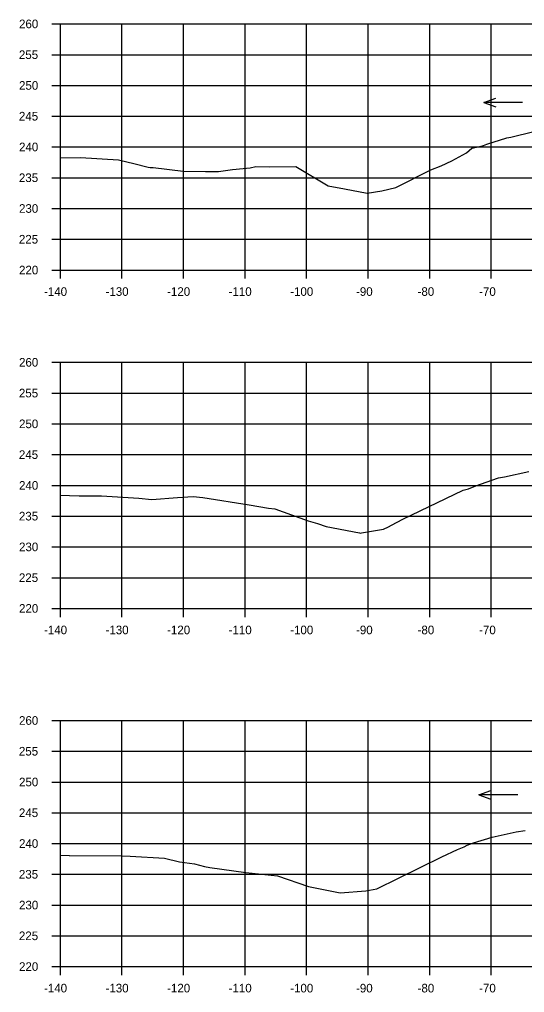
# Model space of a CAD drawing. Extents: x 1342547 to 1344156, y -1532351 to -1517216.
# Drawn here: x 1342556.2 to 1342638.3, y -1526151.8 to -1525993.6 of the extents above; entities that cross this region are included whole.
import ezdxf

# ---------------------------------------------------------------- set-up
doc = ezdxf.new("R2010")
doc.units = 0
for name, color, linetype in [('R_Axis', 7, 'Continuous'), ('R_Axis Annot', 7, 'Continuous'), ('R_Exist Surface', 7, 'Continuous'), ('R_Grid', 7, 'Continuous'), ('R_Water', 7, 'Continuous')]:
    doc.layers.add(name, color=color, linetype=linetype)

msp = doc.modelspace()

# ---------------------------------------------------------------- linework, layer by layer
at = {"layer": 'R_Axis'}
for p, q in [((1342561.47, -1525994.35), (1342562.87, -1525994.35)), ((1342562.87, -1526034.35), (1342562.87, -1525994.35)), ((1342561.47, -1525999.35), (1342562.87, -1525999.35)), ((1342561.47, -1526004.35), (1342562.87, -1526004.35)), ((1342561.47, -1526009.35), (1342562.87, -1526009.35)), ((1342561.47, -1526014.35), (1342562.87, -1526014.35)), ((1342561.47, -1526019.35), (1342562.87, -1526019.35)), ((1342561.47, -1526024.35), (1342562.87, -1526024.35)), ((1342561.47, -1526029.35), (1342562.87, -1526029.35)), ((1342561.47, -1526034.35), (1342562.87, -1526034.35)), ((1342562.87, -1526034.35), (1342842.87, -1526034.35)), ((1342562.87, -1526035.75), (1342562.87, -1526034.35)), ((1342572.87, -1526035.75), (1342572.87, -1526034.35)), ((1342582.87, -1526035.75), (1342582.87, -1526034.35)), ((1342592.87, -1526035.75), (1342592.87, -1526034.35)), ((1342602.87, -1526035.75), (1342602.87, -1526034.35)), ((1342612.87, -1526035.75), (1342612.87, -1526034.35)), ((1342622.87, -1526035.75), (1342622.87, -1526034.35)), ((1342632.87, -1526035.75), (1342632.87, -1526034.35)), ((1342561.47, -1526049.35), (1342562.87, -1526049.35)), ((1342562.87, -1526089.35), (1342562.87, -1526049.35)), ((1342561.47, -1526054.35), (1342562.87, -1526054.35)), ((1342561.47, -1526059.35), (1342562.87, -1526059.35)), ((1342561.47, -1526064.35), (1342562.87, -1526064.35)), ((1342561.47, -1526069.35), (1342562.87, -1526069.35)), ((1342561.47, -1526074.35), (1342562.87, -1526074.35)), ((1342561.47, -1526079.35), (1342562.87, -1526079.35)), ((1342561.47, -1526084.35), (1342562.87, -1526084.35)), ((1342561.47, -1526089.35), (1342562.87, -1526089.35)), ((1342562.87, -1526089.35), (1342842.87, -1526089.35)), ((1342562.87, -1526090.75), (1342562.87, -1526089.35)), ((1342572.87, -1526090.75), (1342572.87, -1526089.35)), ((1342582.87, -1526090.75), (1342582.87, -1526089.35)), ((1342592.87, -1526090.75), (1342592.87, -1526089.35)), ((1342602.87, -1526090.75), (1342602.87, -1526089.35)), ((1342612.87, -1526090.75), (1342612.87, -1526089.35)), ((1342622.87, -1526090.75), (1342622.87, -1526089.35)), ((1342632.87, -1526090.75), (1342632.87, -1526089.35)), ((1342561.47, -1526107.56), (1342562.87, -1526107.56)), ((1342562.87, -1526147.56), (1342562.87, -1526107.56)), ((1342561.47, -1526112.56), (1342562.87, -1526112.56)), ((1342561.47, -1526117.56), (1342562.87, -1526117.56)), ((1342561.47, -1526122.56), (1342562.87, -1526122.56)), ((1342561.47, -1526127.56), (1342562.87, -1526127.56)), ((1342561.47, -1526132.56), (1342562.87, -1526132.56)), ((1342561.47, -1526137.56), (1342562.87, -1526137.56)), ((1342561.47, -1526142.56), (1342562.87, -1526142.56)), ((1342561.47, -1526147.56), (1342562.87, -1526147.56)), ((1342562.87, -1526147.56), (1342842.87, -1526147.56)), ((1342562.87, -1526148.96), (1342562.87, -1526147.56)), ((1342572.87, -1526148.96), (1342572.87, -1526147.56)), ((1342582.87, -1526148.96), (1342582.87, -1526147.56)), ((1342592.87, -1526148.96), (1342592.87, -1526147.56)), ((1342602.87, -1526148.96), (1342602.87, -1526147.56)), ((1342612.87, -1526148.96), (1342612.87, -1526147.56)), ((1342622.87, -1526148.96), (1342622.87, -1526147.56)), ((1342632.87, -1526148.96), (1342632.87, -1526147.56))]:
    msp.add_line(p, q, dxfattribs=at)
at = {"layer": 'R_Exist Surface'}
for points in [[(1342562.87, -1526016.11), (1342566.11, -1526016.08), (1342572.29, -1526016.46), (1342572.5, -1526016.47), (1342574.78, -1526017.03), (1342577.13, -1526017.61), (1342577.47, -1526017.68), (1342577.91, -1526017.71), (1342582.82, -1526018.28), (1342586.46, -1526018.31), (1342588.53, -1526018.34), (1342590.81, -1526018.03), (1342593.71, -1526017.75), (1342594.64, -1526017.51), (1342596.9, -1526017.58), (1342601.13, -1526017.53), (1342606.38, -1526020.69), (1342609.04, -1526021.15), (1342612.69, -1526021.88), (1342615.11, -1526021.46), (1342617.37, -1526020.94), (1342623.05, -1526018.09), (1342624.74, -1526017.42), (1342626.47, -1526016.58), (1342628.84, -1526015.31), (1342629.7, -1526014.56), (1342631.23, -1526014.22), (1342631.59, -1526014.11), (1342632.18, -1526013.91), (1342635.39, -1526012.87), (1342636.03, -1526012.74), (1342639.8, -1526011.85)], [(1342562.87, -1526070.96), (1342564.33, -1526070.98), (1342565.89, -1526071.03), (1342569.52, -1526071.06), (1342575.6, -1526071.44), (1342577.71, -1526071.64), (1342581.88, -1526071.32), (1342584.41, -1526071.15), (1342585.98, -1526071.3), (1342593.53, -1526072.49), (1342596.67, -1526073.03), (1342597.73, -1526073.18), (1342603.13, -1526075.11), (1342604.65, -1526075.54), (1342606.05, -1526076.02), (1342611.44, -1526077.08), (1342611.57, -1526077.11), (1342611.79, -1526077.09), (1342615.37, -1526076.47), (1342616.16, -1526076.07), (1342616.69, -1526075.83), (1342618.53, -1526074.86), (1342628.31, -1526070.11), (1342629.16, -1526069.92), (1342630.39, -1526069.44), (1342632.99, -1526068.52), (1342634.05, -1526068.13), (1342635.04, -1526067.95), (1342638.98, -1526067.1)], [(1342562.87, -1526129.47), (1342564.29, -1526129.53), (1342564.33, -1526129.53), (1342564.34, -1526129.53), (1342564.35, -1526129.53), (1342572.76, -1526129.55), (1342574.22, -1526129.6), (1342579.76, -1526129.96), (1342582.19, -1526130.54), (1342584.66, -1526130.86), (1342586.27, -1526131.27), (1342587.13, -1526131.45), (1342593, -1526132.25), (1342598.12, -1526132.8), (1342603.17, -1526134.54), (1342605.86, -1526135.07), (1342608.3, -1526135.57), (1342612.51, -1526135.25), (1342614.3, -1526134.94), (1342624.84, -1526129.71), (1342627.41, -1526128.54), (1342628.48, -1526128.07), (1342628.97, -1526127.8), (1342629.99, -1526127.46), (1342633, -1526126.5), (1342636.94, -1526125.67), (1342638.36, -1526125.42)]]:
    msp.add_lwpolyline(points, dxfattribs=at)
at = {"layer": 'R_Grid'}
for p, q in [((1342562.87, -1525994.35), (1342842.87, -1525994.35)), ((1342562.87, -1526034.35), (1342562.87, -1525994.35)), ((1342572.87, -1526034.35), (1342572.87, -1525994.35)), ((1342582.87, -1526034.35), (1342582.87, -1525994.35)), ((1342592.87, -1526034.35), (1342592.87, -1525994.35)), ((1342602.87, -1526034.35), (1342602.87, -1525994.35)), ((1342612.87, -1526034.35), (1342612.87, -1525994.35)), ((1342622.87, -1526034.35), (1342622.87, -1525994.35)), ((1342632.87, -1526034.35), (1342632.87, -1525994.35)), ((1342562.87, -1525999.35), (1342842.87, -1525999.35)), ((1342562.87, -1526004.35), (1342842.87, -1526004.35)), ((1342562.87, -1526009.35), (1342842.87, -1526009.35)), ((1342562.87, -1526014.35), (1342842.87, -1526014.35)), ((1342562.87, -1526019.35), (1342842.87, -1526019.35)), ((1342562.87, -1526024.35), (1342842.87, -1526024.35)), ((1342562.87, -1526029.35), (1342842.87, -1526029.35)), ((1342562.87, -1526034.35), (1342842.87, -1526034.35)), ((1342562.87, -1526049.35), (1342842.87, -1526049.35)), ((1342562.87, -1526089.35), (1342562.87, -1526049.35)), ((1342572.87, -1526089.35), (1342572.87, -1526049.35)), ((1342582.87, -1526089.35), (1342582.87, -1526049.35)), ((1342592.87, -1526089.35), (1342592.87, -1526049.35)), ((1342602.87, -1526089.35), (1342602.87, -1526049.35)), ((1342612.87, -1526089.35), (1342612.87, -1526049.35)), ((1342622.87, -1526089.35), (1342622.87, -1526049.35)), ((1342632.87, -1526089.35), (1342632.87, -1526049.35)), ((1342562.87, -1526054.35), (1342842.87, -1526054.35)), ((1342562.87, -1526059.35), (1342842.87, -1526059.35)), ((1342562.87, -1526064.35), (1342842.87, -1526064.35)), ((1342562.87, -1526069.35), (1342842.87, -1526069.35)), ((1342562.87, -1526074.35), (1342842.87, -1526074.35)), ((1342562.87, -1526079.35), (1342842.87, -1526079.35)), ((1342562.87, -1526084.35), (1342842.87, -1526084.35)), ((1342562.87, -1526089.35), (1342842.87, -1526089.35)), ((1342562.87, -1526107.56), (1342842.87, -1526107.56)), ((1342562.87, -1526147.56), (1342562.87, -1526107.56)), ((1342572.87, -1526147.56), (1342572.87, -1526107.56)), ((1342582.87, -1526147.56), (1342582.87, -1526107.56)), ((1342592.87, -1526147.56), (1342592.87, -1526107.56)), ((1342602.87, -1526147.56), (1342602.87, -1526107.56)), ((1342612.87, -1526147.56), (1342612.87, -1526107.56)), ((1342622.87, -1526147.56), (1342622.87, -1526107.56)), ((1342632.87, -1526147.56), (1342632.87, -1526107.56)), ((1342562.87, -1526112.56), (1342842.87, -1526112.56)), ((1342562.87, -1526117.56), (1342842.87, -1526117.56)), ((1342562.87, -1526122.56), (1342842.87, -1526122.56)), ((1342562.87, -1526127.56), (1342842.87, -1526127.56)), ((1342562.87, -1526132.56), (1342842.87, -1526132.56)), ((1342562.87, -1526137.56), (1342842.87, -1526137.56)), ((1342562.87, -1526142.56), (1342842.87, -1526142.56)), ((1342562.87, -1526147.56), (1342842.87, -1526147.56))]:
    msp.add_line(p, q, dxfattribs=at)
at = {"layer": 'R_Water'}
for p, q in [((1342631.69, -1526007.12), (1342633.61, -1526006.42)), ((1342637.97, -1526007.12), (1342631.69, -1526007.12)), ((1342631.69, -1526007.12), (1342633.61, -1526007.82)), ((1342630.88, -1526119.64), (1342632.8, -1526118.94)), ((1342637.17, -1526119.64), (1342630.88, -1526119.64)), ((1342630.88, -1526119.64), (1342632.8, -1526120.34))]:
    msp.add_line(p, q, dxfattribs=at)

# ---------------------------------------------------------------- texts
at = {"layer": 'R_Axis Annot'}
for s, p in [('260', (1342556.14, -1525995.05)), ('255', (1342556.12, -1526000.05)), ('250', (1342556.14, -1526005.05)), ('245', (1342556.12, -1526010.05)), ('240', (1342556.14, -1526015.05)), ('235', (1342556.12, -1526020.05)), ('230', (1342556.14, -1526025.05)), ('225', (1342556.12, -1526030.05)), ('220', (1342556.14, -1526035.05)), ('-140', (1342560.2, -1526038.55)), ('-130', (1342570.2, -1526038.55)), ('-120', (1342580.2, -1526038.55)), ('-110', (1342590.2, -1526038.55)), ('-100', (1342600.2, -1526038.55)), ('-90', (1342610.9, -1526038.55)), ('-80', (1342620.9, -1526038.55)), ('-70', (1342630.9, -1526038.55)), ('260', (1342556.14, -1526050.05)), ('255', (1342556.12, -1526055.05)), ('250', (1342556.14, -1526060.05)), ('245', (1342556.12, -1526065.05)), ('240', (1342556.14, -1526070.05)), ('235', (1342556.12, -1526075.05)), ('230', (1342556.14, -1526080.05)), ('225', (1342556.12, -1526085.05)), ('220', (1342556.14, -1526090.05)), ('-140', (1342560.2, -1526093.55)), ('-130', (1342570.2, -1526093.55)), ('-120', (1342580.2, -1526093.55)), ('-110', (1342590.2, -1526093.55)), ('-100', (1342600.2, -1526093.55)), ('-90', (1342610.9, -1526093.55)), ('-80', (1342620.9, -1526093.55)), ('-70', (1342630.9, -1526093.55)), ('260', (1342556.14, -1526108.26)), ('255', (1342556.12, -1526113.26)), ('250', (1342556.14, -1526118.26)), ('245', (1342556.12, -1526123.26)), ('240', (1342556.14, -1526128.26)), ('235', (1342556.12, -1526133.26)), ('230', (1342556.14, -1526138.26)), ('225', (1342556.12, -1526143.26)), ('220', (1342556.14, -1526148.26)), ('-140', (1342560.2, -1526151.76)), ('-130', (1342570.2, -1526151.76)), ('-120', (1342580.2, -1526151.76)), ('-110', (1342590.2, -1526151.76)), ('-100', (1342600.2, -1526151.76)), ('-90', (1342610.9, -1526151.76)), ('-80', (1342620.9, -1526151.76)), ('-70', (1342630.9, -1526151.76))]:
    msp.add_text(s, height=1.4, dxfattribs=at).set_placement(p)

doc.saveas('drawing.dxf')
